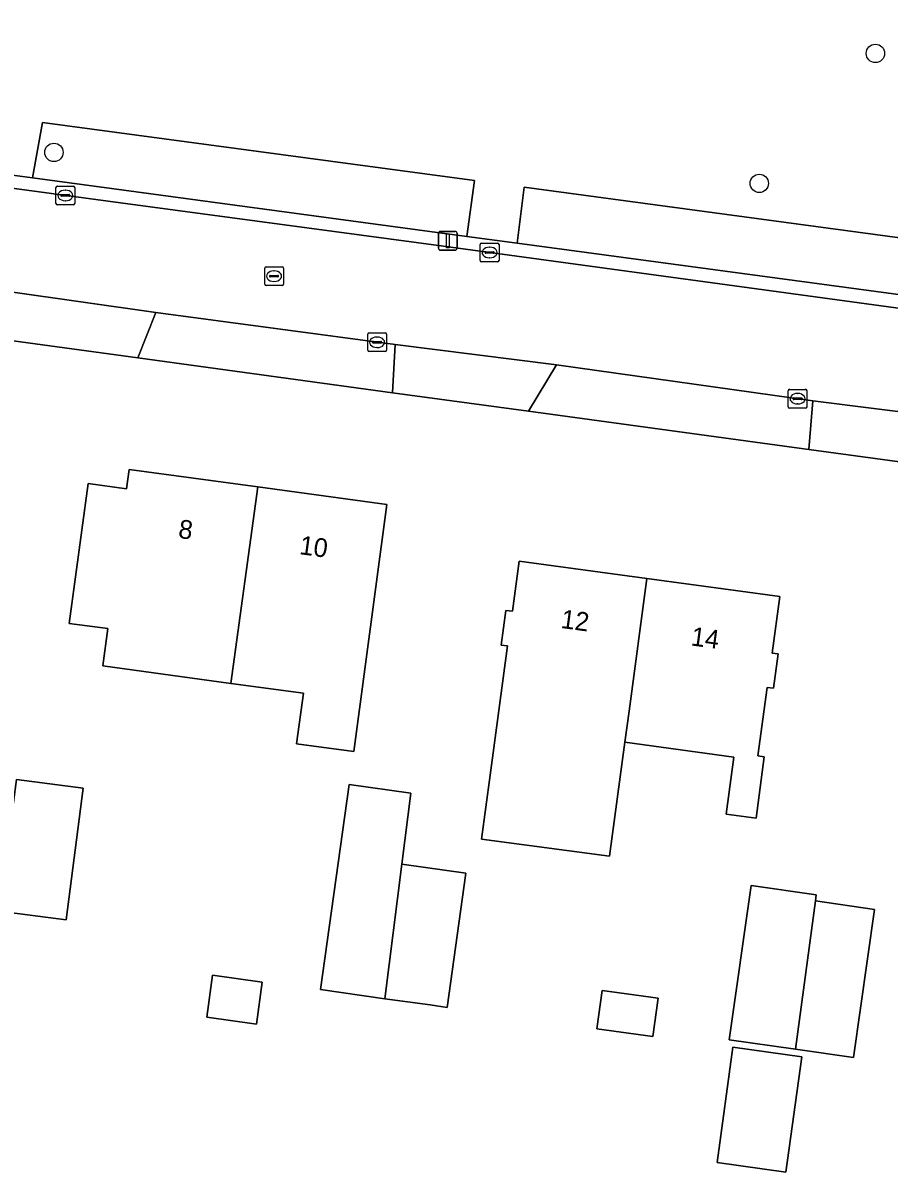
# Model space of a CAD drawing. Extents: x 161692 to 162379, y 380760 to 381678.
# Drawn here: x 161937 to 161983.1, y 380851.1 to 380912.4 of the extents above; entities that cross this region are included whole.
import ezdxf

# ---------------------------------------------------------------- set-up
doc = ezdxf.new("R2010")
doc.units = 0
for name, color, linetype in [('IMGEO_Boom', 7, 'Continuous'), ('IMGEO_Erf', 7, 'Continuous'), ('IMGEO_Groenvoorziening', 7, 'Continuous'), ('IMGEO_Kolk', 7, 'Continuous'), ('IMGEO_Lichtmast', 7, 'Continuous'), ('IMGEO_Pand', 7, 'Continuous'), ('IMGEO_Pand_nummerreeks', 7, 'Continuous'), ('IMGEO_Rijbaan_lokaal_open', 7, 'Continuous'), ('IMGEO_Rioolput', 7, 'Continuous'), ('IMGEO_Voetpad_open', 7, 'Continuous')]:
    doc.layers.add(name, color=color, linetype=linetype)

msp = doc.modelspace()

# ---------------------------------------------------------------- linework, layer by layer
at = {"layer": 'IMGEO_Boom'}
for centre in [(161982.411, 380910.737), (161938.622, 380905.46), (161976.222, 380903.81)]:
    msp.add_circle(centre, 0.489, dxfattribs=at)
at = {"layer": 'IMGEO_Erf'}
msp.add_lwpolyline([(162029.273, 380882.776), (162028.955, 380882.817), (162005.712, 380885.959), (162000, 380886.728), (161999.772, 380886.759), (161985.272, 380888.742), (161978.863, 380889.617), (161963.921, 380891.658), (161956.674, 380892.647), (161943.096, 380894.502), (161936.451, 380895.409), (161913.334, 380898.566)], dxfattribs=at)
for points in [[(161951.558, 380873.925), (161951.92, 380876.621), (161948.055, 380877.151), (161941.227, 380878.086), (161941.493, 380880.069), (161939.434, 380880.347), (161940.442, 380887.805), (161942.494, 380887.528), (161942.631, 380888.549), (161949.494, 380887.622), (161956.377, 380886.693), (161954.61, 380873.515)], [(161974.86, 380873.223), (161969.06, 380874.013), (161968.245, 380867.935), (161961.421, 380868.851), (161961.878, 380872.258), (161962.803, 380879.15), (161962.47, 380879.195), (161962.717, 380881.039), (161963.062, 380880.993), (161963.421, 380883.665), (161970.231, 380882.741), (161977.319, 380881.779), (161976.915, 380878.767), (161977.221, 380878.726), (161976.974, 380876.889), (161976.638, 380876.934), (161976.149, 380873.284), (161976.487, 380873.239), (161976.048, 380869.966), (161974.452, 380870.18)], [(161939.27, 380864.533), (161935.689, 380865), (161932.401, 380865.429), (161933.16, 380871.25), (161936.466, 380870.819), (161936.623, 380872.021), (161940.186, 380871.556)], [(161959.581, 380859.875), (161958.677, 380860.001), (161956.266, 380860.338), (161952.831, 380860.818), (161954.36, 380871.763), (161957.655, 380871.302), (161957.174, 380867.508), (161960.581, 380867.032)], [(161974.619, 380858.151), (161975.792, 380866.371), (161979.258, 380865.876), (161979.214, 380865.549), (161982.367, 380865.098), (161981.24, 380857.206), (161978.142, 380857.648)], [(161949.729, 380861.225), (161949.42, 380858.978), (161946.768, 380859.343), (161947.077, 380861.59)], [(161967.554, 380858.731), (161967.84, 380860.775), (161970.833, 380860.357), (161970.547, 380858.313)], [(161974.814, 380857.747), (161978.48, 380857.235), (161977.634, 380851.095), (161973.969, 380851.607)]]:
    msp.add_lwpolyline(points, close=True, dxfattribs=at)
at = {"layer": 'IMGEO_Groenvoorziening'}
msp.add_lwpolyline([(161918.14, 380929.913), (161921.021, 380929.075), (161922.036, 380928.779), (161924.72, 380924.709), (161922.461, 380920.091), (161921.565, 380917.523), (161921.442, 380914.669), (161923.154, 380912.875), (161923.886, 380912.452), (161923.023, 380906.05), (161932.942, 380904.714), (161937.485, 380904.102), (161938.007, 380907.059), (161961.038, 380903.956), (161960.637, 380900.983), (161963.318, 380900.622), (161963.685, 380903.6), (161991.615, 380899.837), (162021.519, 380895.435), (162027.378, 380896.981), (162026.694, 380900.729)], dxfattribs=at)
for points in [[(161937.485, 380904.102), (161960.637, 380900.983), (161961.038, 380903.956), (161938.007, 380907.059)], [(162021.519, 380895.435), (161991.615, 380899.837), (161963.685, 380903.6), (161963.318, 380900.622), (162000, 380895.681), (162028.36, 380891.597), (162027.378, 380896.981)]]:
    msp.add_lwpolyline(points, close=True, dxfattribs=at)
at = {"layer": 'IMGEO_Kolk'}
for p, q in [((161938.733, 380902.739), (161938.733, 380903.591)), ((161938.808, 380903.665), (161939.66, 380903.665)), ((161939.734, 380903.591), (161939.734, 380902.739)), ((161938.992, 380903.159), (161938.992, 380903.171)), ((161939.43, 380903.122), (161939.032, 380903.122)), ((161939.035, 380903.208), (161939.433, 380903.208)), ((161939.221, 380903.445), (161939.246, 380903.445)), ((161939.476, 380903.171), (161939.476, 380903.159)), ((161939.66, 380902.665), (161938.808, 380902.665)), ((161939.244, 380902.885), (161939.219, 380902.885)), ((161961.346, 380899.698), (161961.346, 380900.55)), ((161961.421, 380900.624), (161962.273, 380900.624)), ((161962.347, 380900.55), (161962.347, 380899.698)), ((161961.605, 380900.118), (161961.605, 380900.13)), ((161962.043, 380900.081), (161961.645, 380900.081)), ((161961.648, 380900.167), (161962.046, 380900.167)), ((161961.834, 380900.404), (161961.859, 380900.404)), ((161962.089, 380900.13), (161962.089, 380900.118)), ((161962.273, 380899.624), (161961.421, 380899.624)), ((161961.857, 380899.844), (161961.832, 380899.844)), ((161955.349, 380894.911), (161955.349, 380895.763)), ((161955.424, 380895.837), (161956.276, 380895.837)), ((161956.35, 380895.763), (161956.35, 380894.911)), ((161955.608, 380895.331), (161955.608, 380895.343)), ((161956.046, 380895.294), (161955.648, 380895.294)), ((161955.651, 380895.38), (161956.049, 380895.38)), ((161955.86, 380895.057), (161955.835, 380895.057)), ((161955.837, 380895.617), (161955.862, 380895.617)), ((161956.092, 380895.343), (161956.092, 380895.331)), ((161956.276, 380894.837), (161955.424, 380894.837)), ((161977.762, 380891.901), (161977.762, 380892.753)), ((161977.837, 380892.827), (161978.689, 380892.827)), ((161978.25, 380892.607), (161978.275, 380892.607)), ((161978.763, 380892.753), (161978.763, 380891.901)), ((161978.021, 380892.321), (161978.021, 380892.333)), ((161978.459, 380892.284), (161978.061, 380892.284)), ((161978.064, 380892.37), (161978.462, 380892.37)), ((161978.273, 380892.047), (161978.248, 380892.047)), ((161978.505, 380892.333), (161978.505, 380892.321)), ((161978.689, 380891.827), (161977.837, 380891.827))]:
    msp.add_line(p, q, dxfattribs=at)
for points in [[(161938.733, 380902.739), (161938.733, 380903.591)], [(161938.808, 380903.665), (161939.66, 380903.665)], [(161939.734, 380903.591), (161939.734, 380902.739)], [(161939.66, 380902.665), (161938.808, 380902.665)], [(161961.346, 380899.698), (161961.346, 380900.55)], [(161961.421, 380900.624), (161962.273, 380900.624)], [(161962.347, 380900.55), (161962.347, 380899.698)], [(161962.273, 380899.624), (161961.421, 380899.624)], [(161955.349, 380894.911), (161955.349, 380895.763)], [(161955.424, 380895.837), (161956.276, 380895.837)], [(161956.35, 380895.763), (161956.35, 380894.911)], [(161956.276, 380894.837), (161955.424, 380894.837)], [(161977.762, 380891.901), (161977.762, 380892.753)], [(161977.837, 380892.827), (161978.689, 380892.827)], [(161978.763, 380892.753), (161978.763, 380891.901)], [(161978.689, 380891.827), (161977.837, 380891.827)]]:
    msp.add_lwpolyline(points, dxfattribs=at)
for centre, radius, start, end in [((161938.81, 380903.589), 0.0765, 91.55205, 178.44795), ((161938.81, 380903.589), 0.0765, 91.55205, 178.44795), ((161939.658, 380903.589), 0.0765, 1.55205, 88.44795), ((161939.658, 380903.589), 0.0765, 1.55205, 88.44795), ((161939.032, 380903.168), 0.0403, 85.87752, 175.75265), ((161939.029, 380903.158), 0.0366, 178.93798, 274.71019), ((161939.433, 380903.165), 0.043, 264.86636, 352.45326), ((161939.437, 380903.17), 0.0386, 1.73085, 96.63898), ((161938.81, 380902.741), 0.0765, 181.55205, 268.44795), ((161938.81, 380902.741), 0.0765, 181.55205, 268.44795), ((161939.658, 380902.741), 0.0765, 271.55205, 358.44795), ((161939.658, 380902.741), 0.0765, 271.55205, 358.44795), ((161961.423, 380900.548), 0.0765, 91.55205, 178.44795), ((161961.423, 380900.548), 0.0765, 91.55205, 178.44795), ((161962.271, 380900.548), 0.0765, 1.55205, 88.44795), ((161962.271, 380900.548), 0.0765, 1.55205, 88.44795), ((161961.645, 380900.127), 0.0403, 85.87752, 175.75265), ((161961.642, 380900.117), 0.0366, 178.93798, 274.71019), ((161962.046, 380900.124), 0.043, 264.86636, 352.45326), ((161962.05, 380900.129), 0.0386, 1.73085, 96.63898), ((161961.423, 380899.7), 0.0765, 181.55205, 268.44795), ((161961.423, 380899.7), 0.0765, 181.55205, 268.44795), ((161962.271, 380899.7), 0.0765, 271.55205, 358.44795), ((161962.271, 380899.7), 0.0765, 271.55205, 358.44795), ((161955.426, 380895.761), 0.0765, 91.55205, 178.44795), ((161955.426, 380895.761), 0.0765, 91.55205, 178.44795), ((161956.274, 380895.761), 0.0765, 1.55205, 88.44795), ((161956.274, 380895.761), 0.0765, 1.55205, 88.44795), ((161955.648, 380895.34), 0.0403, 85.87752, 175.75265), ((161955.645, 380895.33), 0.0366, 178.93798, 274.71019), ((161956.049, 380895.337), 0.043, 264.86636, 352.45326), ((161956.053, 380895.342), 0.0386, 1.73085, 96.63898), ((161955.426, 380894.913), 0.0765, 181.55205, 268.44795), ((161955.426, 380894.913), 0.0765, 181.55205, 268.44795), ((161956.274, 380894.913), 0.0765, 271.55205, 358.44795), ((161956.274, 380894.913), 0.0765, 271.55205, 358.44795), ((161977.839, 380892.751), 0.0765, 91.55205, 178.44795), ((161977.839, 380892.751), 0.0765, 91.55205, 178.44795), ((161978.687, 380892.751), 0.0765, 1.55205, 88.44795), ((161978.687, 380892.751), 0.0765, 1.55205, 88.44795), ((161978.061, 380892.33), 0.0403, 85.87752, 175.75265), ((161978.058, 380892.32), 0.0366, 178.93798, 274.71019), ((161978.462, 380892.327), 0.043, 264.86636, 352.45326), ((161978.466, 380892.332), 0.0386, 1.73085, 96.63898), ((161977.839, 380891.903), 0.0765, 181.55205, 268.44795), ((161977.839, 380891.903), 0.0765, 181.55205, 268.44795), ((161978.687, 380891.903), 0.0765, 271.55205, 358.44795), ((161978.687, 380891.903), 0.0765, 271.55205, 358.44795)]:
    msp.add_arc(centre, radius, start, end, dxfattribs=at)
for centre, major_axis, ratio, start_param, end_param in [((161939.22, 380903.165), (-0.387, 0.002), 0.722429, 4.712389, 7.853982), ((161939.245, 380903.165), (-0.39, 0.002), 0.717154, 1.570796, 4.712389), ((161961.833, 380900.124), (-0.387, 0.002), 0.722429, 4.712389, 7.853982), ((161961.858, 380900.124), (-0.39, 0.002), 0.717154, 1.570796, 4.712389), ((161955.836, 380895.337), (-0.387, 0.002), 0.722429, 4.712389, 7.853982), ((161955.861, 380895.337), (-0.39, 0.002), 0.717154, 1.570796, 4.712389), ((161978.249, 380892.327), (-0.387, 0.002), 0.722429, 4.712389, 7.853982), ((161978.274, 380892.327), (-0.39, 0.002), 0.717154, 1.570796, 4.712389)]:
    msp.add_ellipse(centre, major_axis=major_axis, ratio=ratio, start_param=start_param, end_param=end_param, dxfattribs=at)
at = {"layer": 'IMGEO_Lichtmast'}
for p, q in [((161959.122, 380900.347), (161959.122, 380901.147)), ((161959.122, 380901.147), (161959.122, 380900.347)), ((161959.222, 380901.247), (161960.012, 380901.247)), ((161960.012, 380901.247), (161959.222, 380901.247)), ((161960.112, 380901.147), (161960.112, 380900.347)), ((161960.112, 380900.347), (161960.112, 380901.147)), ((161960.012, 380900.247), (161959.222, 380900.247)), ((161959.222, 380900.247), (161960.012, 380900.247))]:
    msp.add_line(p, q, dxfattribs=at)
msp.add_lwpolyline([(161959.542, 380901.122), (161959.692, 380901.122), (161959.692, 380900.372), (161959.542, 380900.372), (161959.542, 380901.122)], dxfattribs=at)
for centre, start, end in [((161959.222, 380901.147), 90, 180), ((161959.222, 380901.147), 90, 180), ((161960.012, 380901.147), 0, 90), ((161960.012, 380901.147), 360, 90), ((161959.222, 380900.347), 180, 270), ((161959.222, 380900.347), 180, 270), ((161960.012, 380900.347), 270, 0), ((161960.012, 380900.347), 270, 0)]:
    msp.add_arc(centre, 0.1, start, end, dxfattribs=at)
at = {"layer": 'IMGEO_Pand'}
for points in [[(161949.494, 380887.622), (161942.631, 380888.549), (161942.494, 380887.528), (161940.442, 380887.805), (161939.434, 380880.347), (161941.493, 380880.069), (161941.227, 380878.086), (161948.055, 380877.151)], [(161948.055, 380877.151), (161951.92, 380876.621), (161951.558, 380873.925), (161954.61, 380873.515), (161956.377, 380886.693), (161949.494, 380887.622)], [(161970.231, 380882.741), (161963.421, 380883.665), (161963.062, 380880.993), (161962.717, 380881.039), (161962.47, 380879.195), (161962.803, 380879.15), (161961.878, 380872.258), (161961.421, 380868.851), (161968.245, 380867.935), (161969.06, 380874.013), (161969.282, 380875.666)], [(161976.638, 380876.934), (161976.974, 380876.889), (161977.221, 380878.726), (161976.915, 380878.767), (161977.319, 380881.779), (161970.231, 380882.741), (161969.282, 380875.666), (161969.06, 380874.013), (161974.86, 380873.223), (161974.452, 380870.18), (161976.048, 380869.966), (161976.487, 380873.239), (161976.149, 380873.284)], [(161935.689, 380865), (161939.27, 380864.533), (161940.186, 380871.556), (161936.623, 380872.021), (161936.466, 380870.819)], [(161957.174, 380867.508), (161957.655, 380871.302), (161954.36, 380871.763), (161952.831, 380860.818), (161956.266, 380860.338)], [(161957.174, 380867.508), (161956.266, 380860.338), (161958.677, 380860.001), (161959.581, 380859.875), (161960.581, 380867.032)], [(161979.214, 380865.549), (161979.258, 380865.876), (161975.792, 380866.371), (161974.619, 380858.151), (161978.142, 380857.648)], [(161979.214, 380865.549), (161978.142, 380857.648), (161981.24, 380857.206), (161982.367, 380865.098)], [(161949.729, 380861.225), (161947.077, 380861.59), (161946.768, 380859.343), (161949.42, 380858.978)], [(161967.554, 380858.731), (161970.547, 380858.313), (161970.833, 380860.357), (161967.84, 380860.775)], [(161977.634, 380851.095), (161978.48, 380857.235), (161974.814, 380857.747), (161973.969, 380851.607)]]:
    msp.add_lwpolyline(points, close=True, dxfattribs=at)
at = {"layer": 'IMGEO_Rijbaan_lokaal_open'}
for points in [[(162030.224, 380890.812), (162015.929, 380892.766), (162007.423, 380893.947), (162000, 380894.945), (161985.053, 380896.954), (161959.395, 380900.457), (161942.172, 380902.766), (161924.816, 380905.114), (161917.572, 380906.053), (161914.984, 380906.421)], [(161926.795, 380899.251), (161936.308, 380898.026), (161944.061, 380896.924), (161956.808, 380895.209), (161965.406, 380894.138), (161979.071, 380892.215), (161985.853, 380891.358), (161999.742, 380889.435), (162000, 380889.402), (162006.746, 380888.546), (162015.459, 380887.335), (162028.357, 380885.604), (162029.317, 380885.51), (162045.248, 380883.311), (162045.673, 380883.228), (162048.989, 380882.779), (162066.177, 380880.475)]]:
    msp.add_lwpolyline(points, dxfattribs=at)
at = {"layer": 'IMGEO_Rioolput'}
for p, q in [((161949.932, 380899.362), (161950.784, 380899.362)), ((161949.857, 380898.436), (161949.857, 380899.288)), ((161950.116, 380898.856), (161950.116, 380898.868)), ((161950.554, 380898.819), (161950.156, 380898.819)), ((161950.159, 380898.905), (161950.557, 380898.905)), ((161950.345, 380899.142), (161950.37, 380899.142)), ((161950.6, 380898.868), (161950.6, 380898.856)), ((161950.858, 380899.288), (161950.858, 380898.436)), ((161950.784, 380898.362), (161949.932, 380898.362)), ((161950.368, 380898.582), (161950.343, 380898.582))]:
    msp.add_line(p, q, dxfattribs=at)
for points in [[(161949.932, 380899.362), (161950.784, 380899.362)], [(161949.857, 380898.436), (161949.857, 380899.288)], [(161950.858, 380899.288), (161950.858, 380898.436)], [(161950.784, 380898.362), (161949.932, 380898.362)]]:
    msp.add_lwpolyline(points, dxfattribs=at)
for centre, radius, start, end in [((161949.934, 380899.286), 0.0765, 91.55205, 178.44795), ((161949.934, 380899.286), 0.0765, 91.55205, 178.44795), ((161950.782, 380899.286), 0.0765, 1.55205, 88.44795), ((161950.782, 380899.286), 0.0765, 1.55205, 88.44795), ((161950.156, 380898.865), 0.0403, 85.87752, 175.75265), ((161950.153, 380898.855), 0.0366, 178.93798, 274.71019), ((161950.557, 380898.862), 0.043, 264.86636, 352.45326), ((161950.561, 380898.867), 0.0386, 1.73085, 96.63898), ((161949.934, 380898.438), 0.0765, 181.55205, 268.44795), ((161949.934, 380898.438), 0.0765, 181.55205, 268.44795), ((161950.782, 380898.438), 0.0765, 271.55205, 358.44795), ((161950.782, 380898.438), 0.0765, 271.55205, 358.44795)]:
    msp.add_arc(centre, radius, start, end, dxfattribs=at)
for centre, major_axis, ratio, start_param, end_param in [((161950.344, 380898.862), (-0.387, 0.002), 0.722429, 4.712389, 7.853982), ((161950.369, 380898.862), (-0.39, 0.002), 0.717154, 1.570796, 4.712389)]:
    msp.add_ellipse(centre, major_axis=major_axis, ratio=ratio, start_param=start_param, end_param=end_param, dxfattribs=at)
at = {"layer": 'IMGEO_Voetpad_open'}
msp.add_lwpolyline([(162052.807, 380888.348), (162037.112, 380890.421), (162031.098, 380891.221), (162028.36, 380891.597), (162000, 380895.681), (161963.318, 380900.622), (161960.637, 380900.983), (161937.485, 380904.102), (161932.942, 380904.714), (161923.023, 380906.05), (161915.174, 380907.107), (161914.984, 380906.421), (161917.572, 380906.053), (161924.816, 380905.114), (161942.172, 380902.766), (161959.395, 380900.457), (161985.053, 380896.954), (162000, 380894.945), (162007.423, 380893.947), (162015.929, 380892.766), (162030.224, 380890.812), (162058.39, 380887.022)], dxfattribs=at)
for points in [[(161944.061, 380896.924), (161936.308, 380898.026), (161936.451, 380895.409), (161943.096, 380894.502)], [(161956.674, 380892.647), (161956.808, 380895.209), (161944.061, 380896.924), (161943.096, 380894.502)], [(161956.674, 380892.647), (161963.921, 380891.658), (161965.406, 380894.138), (161956.808, 380895.209)], [(161979.071, 380892.215), (161965.406, 380894.138), (161963.921, 380891.658), (161978.863, 380889.617)], [(161979.071, 380892.215), (161978.863, 380889.617), (161985.272, 380888.742), (161985.853, 380891.358)]]:
    msp.add_lwpolyline(points, close=True, dxfattribs=at)

# ---------------------------------------------------------------- texts
at = {"layer": 'IMGEO_Pand_nummerreeks'}
for s, rotation, p in [('8', 352.35674, (161945.218, 380884.91)), ('10', 352.35949, (161951.675, 380884.042)), ('12', 352.35674, (161965.606, 380880.108)), ('14', 352.35674, (161972.539, 380879.178))]:
    msp.add_text(s, height=1, rotation=rotation, dxfattribs=at).set_placement(p)

doc.saveas('drawing.dxf')
